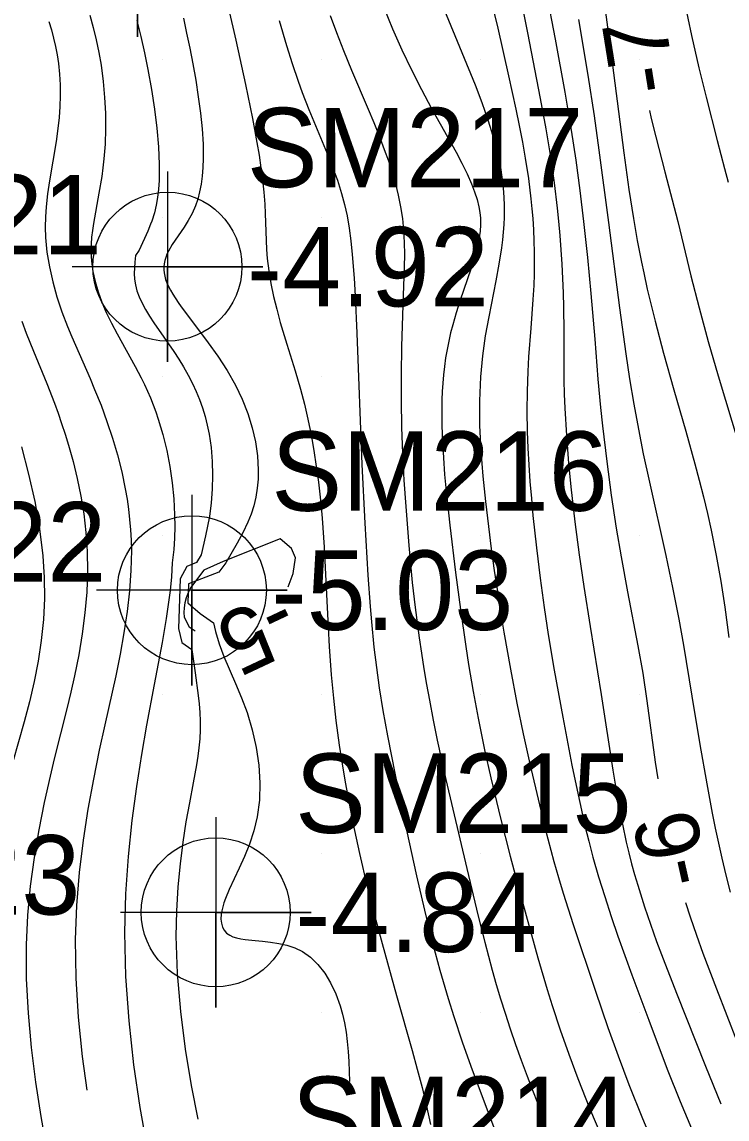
# Model space of a CAD drawing. Extents: x 2602990 to 2605851, y 618069 to 619180.
# Drawn here: x 2604115.57 to 2604137.76, y 618621.63 to 618656.17 of the extents above; entities that cross this region are included whole.
import ezdxf

# ---------------------------------------------------------------- set-up
doc = ezdxf.new("R2010")
doc.units = 0
for name, color, linetype in [('Default', 7, 'Continuous'), ('DTM Contours Major', 7, 'Continuous'), ('DTM Contours Minor', 7, 'Continuous'), ('DTM Contours Minor Text', 7, 'Continuous'), ('Exist DTM Regular Point Underwater CELL', 7, 'Continuous'), ('Exist DTM Regular Point Underwater Cogo Elevation', 7, 'Continuous'), ('Exist DTM Regular Point Underwater Cogo Number', 7, 'Continuous'), ('Exist DTM Scan Elevation Point', 7, 'Continuous')]:
    doc.layers.add(name, color=color, linetype=linetype)

# ---------------------------------------------------------------- blocks, each defined once
blk = doc.blocks.new('POINT_DISPLAY')
at = {"layer": 'Default'}
blk.add_line((0, 0), (0, 0), dxfattribs=at)

msp = doc.modelspace()

# ---------------------------------------------------------------- linework, layer by layer
at = {"layer": 'DTM Contours Major'}
for points in [[(2604130.312, 618656.913), (2604130.542, 618655.971), (2604130.887, 618654.471), (2604131.115, 618653.425), (2604131.221, 618652.905), (2604131.319, 618652.39), (2604131.408, 618651.884), (2604131.508, 618651.237), (2604131.586, 618650.604), (2604131.618, 618650.292), (2604131.644, 618649.981), (2604131.667, 618649.629), (2604131.682, 618649.277), (2604131.691, 618648.927), (2604131.693, 618648.576), (2604131.687, 618648.225), (2604131.675, 618647.872), (2604131.651, 618647.428), (2604131.585, 618646.532), (2604131.516, 618645.625), (2604131.489, 618645.168), (2604131.466, 618644.547), (2604131.461, 618643.917), (2604131.472, 618643.277), (2604131.492, 618642.758), (2604131.521, 618642.232), (2604131.558, 618641.701), (2604131.602, 618641.167), (2604131.652, 618640.632), (2604131.761, 618639.617), (2604131.877, 618638.666), (2604132.005, 618637.734), (2604132.132, 618636.892), (2604132.321, 618635.762), (2604132.59, 618634.281), (2604132.881, 618632.779), (2604133.074, 618631.837), (2604133.178, 618631.356), (2604133.29, 618630.87), (2604133.411, 618630.378), (2604133.542, 618629.882), (2604133.72, 618629.26), (2604133.912, 618628.636), (2604134.116, 618628.012), (2604134.328, 618627.393), (2604134.763, 618626.18), (2604135.295, 618624.745), (2604135.881, 618623.207), (2604136.29, 618622.183), (2604136.644, 618621.34)], [(2604115.559, 618646.754), (2604115.699, 618646.378), (2604115.929, 618645.804), (2604116.348, 618644.787), (2604116.588, 618644.17), (2604116.704, 618643.851), (2604116.816, 618643.525), (2604116.926, 618643.19), (2604117.031, 618642.845), (2604117.175, 618642.332), (2604117.306, 618641.798), (2604117.421, 618641.247), (2604117.514, 618640.681), (2604117.583, 618640.101), (2604117.623, 618639.509), (2604117.632, 618638.871), (2604117.606, 618638.224), (2604117.55, 618637.569), (2604117.465, 618636.91), (2604117.356, 618636.247), (2604117.224, 618635.584), (2604117.108, 618635.069), (2604116.984, 618634.553), (2604116.585, 618632.972), (2604116.452, 618632.427), (2604116.266, 618631.598), (2604116.096, 618630.744), (2604115.949, 618629.867), (2604115.83, 618628.968), (2604115.745, 618628.05), (2604115.701, 618627.115), (2604115.705, 618626.048), (2604115.759, 618624.969), (2604115.858, 618623.884), (2604115.994, 618622.798), (2604116.16, 618621.717), (2604116.348, 618620.648)]]:
    msp.add_lwpolyline(points, dxfattribs=at)
at = {"layer": 'DTM Contours Minor'}
for points in [[(2604128.431, 618657.613), (2604129.828, 618654.185), (2604130.039, 618653.636), (2604130.232, 618653.086), (2604130.349, 618652.717), (2604130.456, 618652.344), (2604130.548, 618651.969), (2604130.626, 618651.592), (2604130.686, 618651.213), (2604130.709, 618651.018), (2604130.728, 618650.822), (2604130.74, 618650.626), (2604130.748, 618650.428), (2604130.75, 618650.228), (2604130.747, 618650.026), (2604130.736, 618649.793), (2604130.718, 618649.555), (2604130.693, 618649.312), (2604130.662, 618649.064), (2604130.581, 618648.549), (2604130.482, 618648.024), (2604130.259, 618646.892), (2604130.153, 618646.287), (2604130.063, 618645.656), (2604130, 618645), (2604129.968, 618644.243), (2604129.974, 618643.464), (2604130.012, 618642.671), (2604130.074, 618641.872), (2604130.155, 618641.074), (2604130.248, 618640.285), (2604130.338, 618639.587), (2604130.433, 618638.904), (2604130.531, 618638.238), (2604130.632, 618637.591), (2604130.735, 618636.964), (2604130.942, 618635.798), (2604131.149, 618634.723), (2604131.348, 618633.759), (2604131.555, 618632.812), (2604131.853, 618631.522), (2604132.027, 618630.81), (2604132.212, 618630.099), (2604132.31, 618629.743), (2604132.455, 618629.241), (2604132.606, 618628.741), (2604132.92, 618627.754), (2604133.616, 618625.659), (2604134.01, 618624.515), (2604134.332, 618623.623), (2604134.674, 618622.722), (2604135.1, 618621.648), (2604135.4, 618620.925)], [(2604133.78, 618657.637), (2604134.062, 618655.539), (2604134.509, 618652.052), (2604134.67, 618650.9), (2604134.814, 618649.979), (2604134.935, 618649.291), (2604135.067, 618648.608), (2604135.138, 618648.267), (2604135.251, 618647.76), (2604135.37, 618647.253), (2604135.496, 618646.747), (2604135.762, 618645.742), (2604136.087, 618644.592), (2604136.463, 618643.287), (2604136.747, 618642.26), (2604136.884, 618641.741), (2604137.016, 618641.22), (2604137.141, 618640.697), (2604137.259, 618640.173), (2604137.424, 618639.37), (2604137.569, 618638.563), (2604137.695, 618637.748), (2604137.822, 618636.793)], [(2604131.237, 618657.031), (2604131.482, 618655.823), (2604131.883, 618653.758), (2604132.055, 618652.803), (2604132.2, 618651.921), (2604132.316, 618651.107), (2604132.414, 618650.303), (2604132.456, 618649.903), (2604132.498, 618649.447), (2604132.533, 618648.993), (2604132.563, 618648.54), (2604132.586, 618648.089), (2604132.603, 618647.64), (2604132.613, 618647.193), (2604132.619, 618646.422), (2604132.621, 618645.273), (2604132.626, 618644.89), (2604132.637, 618644.454), (2604132.655, 618644.017), (2604132.705, 618643.148), (2604132.774, 618642.285), (2604132.845, 618641.538), (2604132.97, 618640.429), (2604133.104, 618639.398), (2604133.25, 618638.398), (2604133.45, 618637.136), (2604133.802, 618635.001), (2604134.168, 618632.615), (2604134.259, 618632.05), (2604134.357, 618631.482), (2604134.466, 618630.916), (2604134.588, 618630.353), (2604134.67, 618630.011), (2604134.758, 618629.671), (2604134.851, 618629.331), (2604134.95, 618628.993), (2604135.163, 618628.315), (2604135.348, 618627.772), (2604135.544, 618627.228), (2604135.748, 618626.682), (2604136.171, 618625.594), (2604137.078, 618623.296), (2604137.561, 618622.11)], [(2604132.071, 618657.109), (2604132.353, 618655.632), (2604132.657, 618653.96), (2604132.856, 618652.766), (2604132.998, 618651.822), (2604133.128, 618650.86), (2604133.247, 618649.884), (2604133.369, 618648.754), (2604133.479, 618647.621), (2604133.598, 618646.181), (2604133.696, 618644.923), (2604133.778, 618644.032), (2604133.839, 618643.458), (2604133.973, 618642.337), (2604134.118, 618641.276), (2604134.275, 618640.238), (2604134.426, 618639.337), (2604134.63, 618638.231), (2604134.956, 618636.53), (2604135.107, 618635.672), (2604135.241, 618634.802), (2604135.504, 618632.867), (2604135.58, 618632.347)], [(2604126.954, 618656.621), (2604127.236, 618655.95), (2604127.528, 618655.296), (2604127.83, 618654.661), (2604128.142, 618654.047), (2604128.461, 618653.449), (2604129.231, 618652.067), (2604129.414, 618651.724), (2604129.578, 618651.393), (2604129.72, 618651.074), (2604129.816, 618650.825), (2604129.893, 618650.583), (2604129.95, 618650.347), (2604129.979, 618650.167), (2604129.996, 618649.989), (2604130, 618649.786), (2604129.988, 618649.58), (2604129.972, 618649.446), (2604129.951, 618649.311), (2604129.891, 618649.032), (2604129.813, 618648.742), (2604129.712, 618648.419), (2604129.354, 618647.376), (2604129.235, 618647.009), (2604129.126, 618646.635), (2604129.06, 618646.379), (2604129.001, 618646.121), (2604128.948, 618645.86), (2604128.903, 618645.596), (2604128.865, 618645.328), (2604128.834, 618645.057), (2604128.812, 618644.801), (2604128.795, 618644.54), (2604128.785, 618644.276), (2604128.779, 618644.008), (2604128.783, 618643.458), (2604128.801, 618642.961), (2604128.832, 618642.45), (2604128.872, 618641.929), (2604128.921, 618641.4), (2604129.035, 618640.327), (2604129.214, 618638.843), (2604129.368, 618637.676), (2604129.536, 618636.511), (2604129.625, 618635.939), (2604129.769, 618635.092), (2604129.926, 618634.254), (2604130.131, 618633.261), (2604130.326, 618632.381), (2604130.628, 618631.111), (2604130.932, 618629.905), (2604131.319, 618628.463), (2604131.806, 618626.713), (2604132.101, 618625.714), (2604132.258, 618625.211), (2604132.512, 618624.44), (2604132.782, 618623.673), (2604133.067, 618622.908), (2604133.434, 618621.981), (2604133.815, 618621.061)], [(2604136.408, 618656.835), (2604136.642, 618655.739), (2604136.875, 618654.724), (2604137.101, 618653.803), (2604137.454, 618652.44), (2604137.685, 618651.559), (2604137.796, 618651.121)], [(2604117.707, 618656.384), (2604117.813, 618655.996), (2604117.907, 618655.604), (2604117.988, 618655.206), (2604118.057, 618654.804), (2604118.123, 618654.299), (2604118.168, 618653.794), (2604118.194, 618653.293), (2604118.199, 618652.8), (2604118.184, 618652.321), (2604118.149, 618651.859), (2604118.117, 618651.576), (2604118.08, 618651.302), (2604117.992, 618650.776), (2604117.818, 618649.829), (2604117.786, 618649.609), (2604117.761, 618649.391), (2604117.745, 618649.173), (2604117.741, 618648.955), (2604117.758, 618648.639), (2604117.802, 618648.319), (2604117.871, 618647.997), (2604117.965, 618647.673), (2604118.082, 618647.347), (2604118.221, 618647.02), (2604118.383, 618646.687), (2604118.561, 618646.352), (2604119.134, 618645.322), (2604119.319, 618644.966), (2604119.42, 618644.758), (2604119.517, 618644.547), (2604119.609, 618644.333), (2604119.697, 618644.115), (2604119.78, 618643.894), (2604119.857, 618643.67), (2604120.003, 618643.182), (2604120.125, 618642.683), (2604120.223, 618642.176), (2604120.296, 618641.666), (2604120.345, 618641.158), (2604120.371, 618640.658), (2604120.375, 618640.288), (2604120.367, 618639.923), (2604120.35, 618639.559), (2604120.295, 618639.144), (2604120.279, 618638.704), (2604120.229, 618638.272), (2604120.171, 618637.837), (2604120.105, 618637.396), (2604119.978, 618636.636), (2604119.732, 618635.309), (2604119.493, 618634.038), (2604119.33, 618633.11), (2604119.171, 618632.103), (2604119.027, 618631.029), (2604118.91, 618629.898), (2604118.83, 618628.721), (2604118.799, 618627.509), (2604118.831, 618626.121), (2604118.927, 618624.725), (2604119.079, 618623.344), (2604119.275, 618622), (2604119.453, 618621.003)], [(2604120.649, 618656.287), (2604120.752, 618655.818), (2604120.85, 618655.339), (2604120.944, 618654.852), (2604121.036, 618654.332), (2604121.117, 618653.813), (2604121.185, 618653.302), (2604121.236, 618652.804), (2604121.267, 618652.325), (2604121.274, 618651.871), (2604121.264, 618651.589), (2604121.243, 618651.32), (2604121.208, 618651.064), (2604121.161, 618650.822), (2604121.101, 618650.594), (2604121.027, 618650.379), (2604120.921, 618650.141), (2604120.801, 618649.919), (2604120.674, 618649.713), (2604120.3, 618649.159), (2604120.181, 618648.957), (2604120.133, 618648.857), (2604120.092, 618648.757), (2604120.061, 618648.657), (2604120.041, 618648.556), (2604120.032, 618648.462), (2604120.032, 618648.367), (2604120.042, 618648.27), (2604120.061, 618648.17), (2604120.09, 618648.067), (2604120.129, 618647.962), (2604120.18, 618647.846), (2604120.241, 618647.727), (2604120.312, 618647.603), (2604120.482, 618647.342), (2604120.579, 618647.203), (2604120.837, 618646.854), (2604121.428, 618646.073), (2604121.732, 618645.647), (2604122.025, 618645.2), (2604122.291, 618644.735), (2604122.501, 618644.296), (2604122.677, 618643.849), (2604122.817, 618643.398), (2604122.92, 618642.949), (2604122.984, 618642.507), (2604123.008, 618642.076), (2604123.001, 618641.779), (2604122.974, 618641.49), (2604122.927, 618641.211), (2604122.862, 618640.939), (2604122.78, 618640.677), (2604122.682, 618640.423), (2604122.522, 618640.088), (2604122.345, 618639.766), (2604121.986, 618639.143), (2604121.762, 618638.852), (2604120.813, 618638.479), (2604120.791, 618637.886), (2604121.182, 618637.553), (2604121.6, 618637.253), (2604121.656, 618636.981), (2604121.773, 618636.594), (2604121.927, 618636.192), (2604122.294, 618635.343), (2604122.482, 618634.894), (2604122.654, 618634.428), (2604122.816, 618633.888), (2604122.939, 618633.334), (2604123.02, 618632.775), (2604123.056, 618632.218), (2604123.041, 618631.672), (2604122.971, 618631.145), (2604122.865, 618630.707), (2604122.727, 618630.29), (2604122.568, 618629.897), (2604122.401, 618629.528), (2604122.092, 618628.864), (2604121.974, 618628.576), (2604121.927, 618628.441), (2604121.889, 618628.314), (2604121.86, 618628.193), (2604121.841, 618628.08), (2604121.832, 618627.931), (2604121.845, 618627.797), (2604121.879, 618627.678), (2604121.934, 618627.576), (2604122.01, 618627.489), (2604122.107, 618627.419), (2604122.208, 618627.371), (2604122.323, 618627.335), (2604122.452, 618627.307), (2604122.592, 618627.285), (2604122.904, 618627.254), (2604123.143, 618627.233), (2604123.394, 618627.206), (2604123.649, 618627.166), (2604123.905, 618627.107), (2604124.156, 618627.022), (2604124.397, 618626.905), (2604124.652, 618626.726), (2604124.885, 618626.5), (2604125.096, 618626.231), (2604125.283, 618625.922), (2604125.446, 618625.576), (2604125.581, 618625.197), (2604125.655, 618624.934), (2604125.717, 618624.66), (2604125.769, 618624.373), (2604125.809, 618624.075), (2604125.84, 618623.766), (2604125.86, 618623.446), (2604125.873, 618622.813)], [(2604122.068, 618656.598), (2604122.3, 618655.593), (2604122.603, 618654.203), (2604122.82, 618653.135), (2604122.962, 618652.376), (2604123.03, 618651.975), (2604123.092, 618651.579), (2604123.144, 618651.19), (2604123.185, 618650.808), (2604123.214, 618650.434), (2604123.228, 618650.145), (2604123.251, 618649.293), (2604123.265, 618649.009), (2604123.287, 618648.722), (2604123.335, 618648.332), (2604123.403, 618647.935), (2604123.488, 618647.532), (2604123.588, 618647.124), (2604123.7, 618646.712), (2604123.908, 618646.022), (2604124.172, 618645.186), (2604124.34, 618644.611), (2604124.461, 618644.141), (2604124.571, 618643.661), (2604124.669, 618643.173), (2604124.757, 618642.678), (2604124.833, 618642.18), (2604124.899, 618641.68), (2604124.962, 618641.117), (2604125.013, 618640.549), (2604125.077, 618639.638), (2604125.144, 618638.359), (2604125.205, 618637.123), (2604125.241, 618636.507), (2604125.304, 618635.617), (2604125.371, 618634.882), (2604125.451, 618634.183), (2604125.556, 618633.408), (2604125.649, 618632.801), (2604125.751, 618632.188), (2604125.863, 618631.573), (2604125.984, 618630.958), (2604126.19, 618629.994), (2604126.436, 618628.944), (2604126.613, 618628.242), (2604126.901, 618627.165), (2604127.36, 618625.525), (2604127.849, 618623.797), (2604128.008, 618623.209), (2604128.16, 618622.624), (2604128.302, 618622.043), (2604128.43, 618621.466)], [(2604125.27, 618656.375), (2604125.465, 618655.842), (2604125.687, 618655.27), (2604125.942, 618654.652), (2604126.468, 618653.423), (2604126.643, 618653.004), (2604126.812, 618652.583), (2604126.973, 618652.159), (2604127.1, 618651.8), (2604127.217, 618651.439), (2604127.321, 618651.078), (2604127.412, 618650.715), (2604127.486, 618650.35), (2604127.541, 618649.983), (2604127.579, 618649.608), (2604127.599, 618649.23), (2604127.605, 618648.849), (2604127.601, 618648.464), (2604127.559, 618647.255), (2604127.517, 618645.951), (2604127.502, 618645.069), (2604127.503, 618644.242), (2604127.518, 618643.415), (2604127.548, 618642.588), (2604127.591, 618641.75), (2604127.646, 618640.912), (2604127.743, 618639.688), (2604127.854, 618638.525), (2604127.943, 618637.734), (2604128.068, 618636.782), (2604128.14, 618636.298), (2604128.217, 618635.808), (2604128.301, 618635.315), (2604128.391, 618634.817), (2604128.513, 618634.191), (2604128.642, 618633.564), (2604128.915, 618632.324), (2604129.566, 618629.519), (2604129.927, 618628.02), (2604130.134, 618627.206), (2604130.372, 618626.321), (2604130.499, 618625.873), (2604130.633, 618625.422), (2604130.775, 618624.969), (2604130.935, 618624.477), (2604131.105, 618623.982), (2604131.282, 618623.485), (2604131.466, 618622.987), (2604131.656, 618622.489), (2604132.002, 618621.613)], [(2604116.411, 618656.188), (2604116.494, 618655.926), (2604116.565, 618655.663), (2604116.626, 618655.398), (2604116.676, 618655.132), (2604116.716, 618654.865), (2604116.75, 618654.529), (2604116.768, 618654.19), (2604116.771, 618653.848), (2604116.76, 618653.505), (2604116.736, 618653.159), (2604116.699, 618652.812), (2604116.642, 618652.403), (2604116.437, 618651.172), (2604116.377, 618650.762), (2604116.331, 618650.353), (2604116.309, 618650.032), (2604116.302, 618649.712), (2604116.311, 618649.389), (2604116.354, 618648.927), (2604116.43, 618648.46), (2604116.537, 618647.99), (2604116.67, 618647.519), (2604116.827, 618647.048), (2604117.005, 618646.579), (2604117.139, 618646.253), (2604117.713, 618644.941), (2604117.856, 618644.605), (2604118.056, 618644.103), (2604118.244, 618643.59), (2604118.417, 618643.068), (2604118.572, 618642.539), (2604118.707, 618642.006), (2604118.82, 618641.469), (2604118.875, 618641.151), (2604118.921, 618640.831), (2604118.958, 618640.51), (2604118.986, 618640.187), (2604119.004, 618639.86), (2604119.011, 618639.53), (2604118.998, 618638.903), (2604118.952, 618638.262), (2604118.877, 618637.608), (2604118.778, 618636.943), (2604118.657, 618636.268), (2604118.519, 618635.584), (2604118.178, 618634.049), (2604118, 618633.242), (2604117.815, 618632.339), (2604117.643, 618631.394), (2604117.491, 618630.413), (2604117.369, 618629.399), (2604117.283, 618628.356), (2604117.244, 618627.29), (2604117.26, 618626.07), (2604117.336, 618624.837), (2604117.462, 618623.603), (2604117.607, 618622.549)], [(2604119.179, 618656.218), (2604119.307, 618655.711), (2604119.425, 618655.194), (2604119.532, 618654.671), (2604119.645, 618654.047), (2604119.739, 618653.428), (2604119.813, 618652.821), (2604119.863, 618652.237), (2604119.887, 618651.686), (2604119.882, 618651.177), (2604119.864, 618650.903), (2604119.835, 618650.646), (2604119.794, 618650.406), (2604119.737, 618650.162), (2604119.655, 618649.901), (2604119.618, 618649.799), (2604119.529, 618649.582), (2604119.262, 618648.984), (2604119.145, 618648.819), (2604119.122, 618648.61), (2604119.1, 618648.251), (2604119.11, 618648.072), (2604119.139, 618647.89), (2604119.188, 618647.706), (2604119.255, 618647.519), (2604119.347, 618647.319), (2604119.457, 618647.116), (2604119.583, 618646.909), (2604119.721, 618646.698), (2604120.344, 618645.8), (2604120.503, 618645.559), (2604120.657, 618645.311), (2604120.804, 618645.055), (2604120.941, 618644.791), (2604121.056, 618644.542), (2604121.159, 618644.286), (2604121.251, 618644.022), (2604121.332, 618643.753), (2604121.401, 618643.477), (2604121.458, 618643.196), (2604121.521, 618642.771), (2604121.558, 618642.337), (2604121.57, 618641.9), (2604121.558, 618641.463), (2604121.523, 618641.029), (2604121.466, 618640.603), (2604121.41, 618640.294), (2604121.346, 618639.99), (2604121.207, 618639.392), (2604121.057, 618639.151), (2604120.755, 618639.03), (2604120.546, 618638.636), (2604120.493, 618637.081), (2604120.597, 618636.633), (2604120.918, 618636.411), (2604121.016, 618635.681), (2604121.117, 618634.967), (2604121.145, 618634.702), (2604121.165, 618634.435), (2604121.175, 618634.164), (2604121.175, 618633.888), (2604121.163, 618633.606), (2604121.137, 618633.316), (2604121.104, 618633.056), (2604121.062, 618632.786), (2604120.957, 618632.215), (2604120.837, 618631.591), (2604120.731, 618630.996), (2604120.631, 618630.354), (2604120.543, 618629.669), (2604120.473, 618628.945), (2604120.428, 618628.184), (2604120.413, 618627.39), (2604120.452, 618626.217), (2604120.554, 618625.02), (2604120.705, 618623.833), (2604120.894, 618622.692), (2604121.109, 618621.63)], [(2604123.662, 618656.218), (2604123.892, 618655.428), (2604124.068, 618654.865), (2604124.257, 618654.309), (2604124.389, 618653.949), (2604124.598, 618653.416), (2604125.227, 618651.903), (2604125.41, 618651.427), (2604125.495, 618651.187), (2604125.626, 618650.774), (2604125.719, 618650.425), (2604125.799, 618650.064), (2604125.866, 618649.683), (2604125.92, 618649.278), (2604125.964, 618648.848), (2604126.022, 618648.101), (2604126.055, 618647.548), (2604126.11, 618646.372), (2604126.271, 618642.239), (2604126.358, 618640.391), (2604126.452, 618638.759), (2604126.524, 618637.773), (2604126.565, 618637.288), (2604126.647, 618636.486), (2604126.724, 618635.848), (2604126.813, 618635.214), (2604126.928, 618634.5), (2604127.072, 618633.7), (2604127.311, 618632.475), (2604127.67, 618630.729), (2604127.985, 618629.292), (2604128.238, 618628.206), (2604128.504, 618627.14), (2604128.725, 618626.318), (2604128.981, 618625.435), (2604129.159, 618624.865), (2604129.426, 618624.067), (2604129.699, 618623.296), (2604130.087, 618622.259), (2604130.625, 618620.841)], [(2604133.09, 618656.25), (2604133.38, 618654.491), (2604133.577, 618653.213), (2604133.728, 618652.137), (2604134.026, 618649.853), (2604134.374, 618647.169), (2604134.576, 618645.724), (2604134.696, 618644.933), (2604134.829, 618644.136), (2604134.971, 618643.355), (2604135.126, 618642.579), (2604135.316, 618641.686), (2604135.831, 618639.373), (2604136.046, 618638.365), (2604136.245, 618637.367), (2604136.393, 618636.55), (2604136.656, 618634.946), (2604136.907, 618633.427), (2604137.122, 618632.191), (2604137.295, 618631.261), (2604137.389, 618630.791), (2604137.489, 618630.319), (2604137.595, 618629.846), (2604137.726, 618629.309), (2604137.864, 618628.776)], [(2604135.32, 618653.385), (2604135.376, 618653.134), (2604135.516, 618652.551), (2604135.798, 618651.448), (2604136.208, 618649.884), (2604136.622, 618648.183), (2604136.882, 618647.166), (2604137.17, 618646.108), (2604137.482, 618645.027), (2604138.147, 618642.841)], [(2604115.552, 618642.796), (2604115.774, 618641.934), (2604115.969, 618641.071), (2604116.124, 618640.213), (2604116.229, 618639.363), (2604116.27, 618638.687), (2604116.273, 618638.018), (2604116.241, 618637.356), (2604116.175, 618636.7), (2604116.078, 618636.05), (2604115.954, 618635.404), (2604115.807, 618634.773), (2604115.642, 618634.143), (2604115.281, 618632.877)], [(2604124.05, 618639.6), (2604123.697, 618639.895), (2604121.897, 618639.19), (2604121.296, 618638.917), (2604120.874, 618638.36), (2604120.797, 618638.202), (2604120.739, 618638.044), (2604120.698, 618637.887), (2604120.675, 618637.732), (2604120.668, 618637.58), (2604120.677, 618637.433), (2604120.835, 618637.131), (2604121.019, 618637.006)], [(2604123.948, 618638.385), (2604124.107, 618638.805), (2604124.181, 618639.306), (2604124.05, 618639.6)], [(2604136.454, 618628.448), (2604136.6, 618627.996), (2604136.797, 618627.424), (2604137.003, 618626.854), (2604137.43, 618625.732), (2604138.41, 618623.211), (2604138.778, 618622.291), (2604138.963, 618621.847), (2604139.15, 618621.416)]]:
    msp.add_lwpolyline(points, dxfattribs=at)
at = {"layer": 'Exist DTM Regular Point Underwater CELL'}
for points in [[(2604119.208, 618661.705), (2604119.208, 618655.705), (2604119.208, 618658.705), (2604122.208, 618658.705), (2604116.208, 618658.705)], [(2604120.146, 618651.466), (2604120.146, 618645.466), (2604120.146, 618648.466), (2604123.146, 618648.466), (2604117.146, 618648.466)], [(2604120.916, 618641.282), (2604120.916, 618635.282), (2604120.916, 618638.282), (2604123.916, 618638.282), (2604117.916, 618638.282)], [(2604121.666, 618631.142), (2604121.666, 618625.142), (2604121.666, 618628.142), (2604124.666, 618628.142), (2604118.666, 618628.142)]]:
    msp.add_lwpolyline(points, dxfattribs=at)
for centre in [(2604120.146, 618648.466), (2604120.916, 618638.282), (2604121.666, 618628.142)]:
    msp.add_circle(centre, 2.344, dxfattribs=at)

# ---------------------------------------------------------------- block references
at = {"layer": 'Exist DTM Scan Elevation Point', "xscale": 1.3123333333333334, "yscale": 1.3123333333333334}
for p in [(2604120, 618655), (2604125, 618655), (2604130, 618655), (2604135, 618655), (2604120, 618650), (2604125, 618650), (2604130, 618650), (2604135, 618650), (2604120, 618645), (2604125, 618645), (2604130, 618645), (2604135, 618645), (2604120, 618640), (2604125, 618640), (2604130, 618640), (2604135, 618640), (2604120, 618635), (2604125, 618635), (2604130, 618635), (2604135, 618635), (2604125, 618630), (2604130, 618630), (2604135, 618630), (2604125, 618625), (2604130, 618625), (2604135, 618625)]:
    msp.add_blockref('POINT_DISPLAY', p, dxfattribs=at)

# ---------------------------------------------------------------- texts
at = {"layer": 'DTM Contours Minor Text'}
for s, rotation, p in [('-7', 99.0965, (2604136.166, 618654.054)), ('-5', 205.1984, (2604123.681, 618638.339)), ('-6', 102.6347, (2604137.234, 618629.161))]:
    msp.add_text(s, height=2, rotation=rotation, dxfattribs=at).set_placement(p)
at = {"layer": 'Exist DTM Regular Point Underwater Cogo Elevation'}
for s, p in [('-4.92', (2604122.646, 618647.216)), ('-5.03', (2604123.416, 618637.032)), ('-4.84', (2604124.166, 618626.892))]:
    msp.add_text(s, height=2.5, dxfattribs=at).set_placement(p)
at = {"layer": 'Exist DTM Regular Point Underwater Cogo Number'}
for s, p in [('SM217', (2604122.646, 618650.966)), ('SM121', (2604107.489, 618648.855)), ('SM216', (2604123.416, 618640.782)), ('SM122', (2604107.63, 618638.556)), ('SM215', (2604124.166, 618630.642)), ('SM123', (2604106.814, 618628.072)), ('SM214', (2604124.058, 618620.47))]:
    msp.add_text(s, height=2.5, dxfattribs=at).set_placement(p)

doc.saveas('drawing.dxf')
